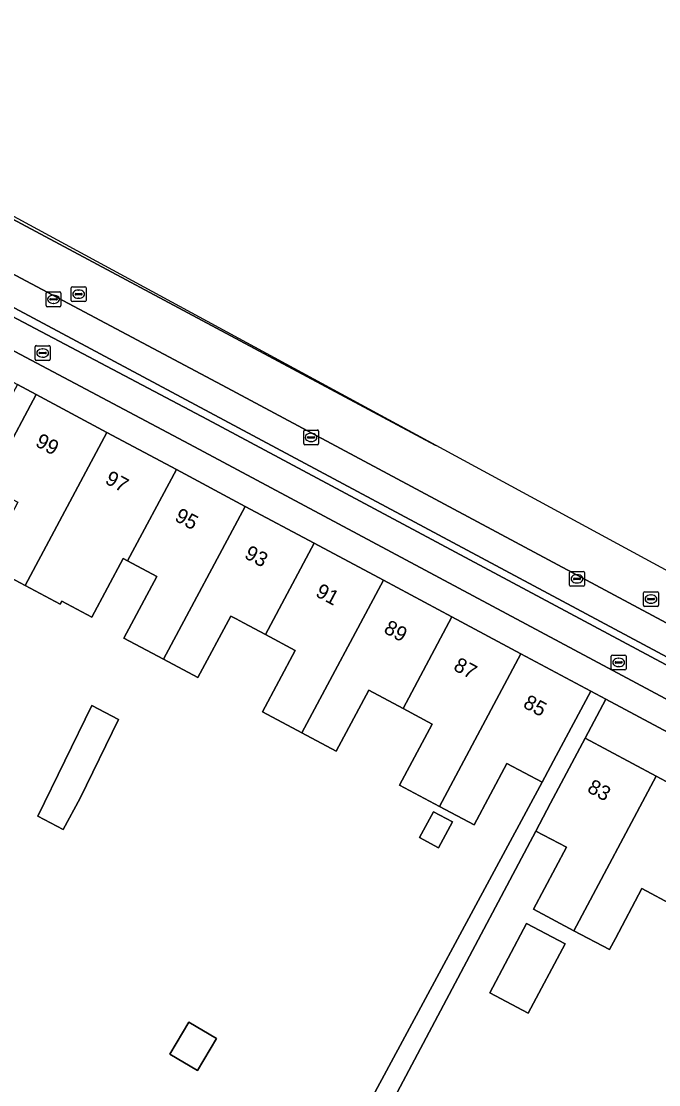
# Model space of a CAD drawing. Extents: x 159262 to 160143, y 383399 to 384319.
# Drawn here: x 159666.9 to 159710.2, y 384001.8 to 384074 of the extents above; entities that cross this region are included whole.
import ezdxf

# ---------------------------------------------------------------- set-up
doc = ezdxf.new("R2010")
doc.units = 0
for name, color, linetype in [('IMGEO_Erf', 7, 'Continuous'), ('IMGEO_Fietspad_gesloten', 7, 'Continuous'), ('IMGEO_Groenvoorziening', 7, 'Continuous'), ('IMGEO_Haag', 7, 'Continuous'), ('IMGEO_Kolk', 7, 'Continuous'), ('IMGEO_Pand', 7, 'Continuous'), ('IMGEO_Pand_nummerreeks', 7, 'Continuous'), ('IMGEO_Parkeervlak_open', 7, 'Continuous'), ('IMGEO_Rijbaan_lokaal_gesloten', 7, 'Continuous'), ('IMGEO_Rioolput', 7, 'Continuous'), ('IMGEO_Verkeerseiland_open', 7, 'Continuous'), ('IMGEO_Voetpad_open', 7, 'Continuous')]:
    doc.layers.add(name, color=color, linetype=linetype)

msp = doc.modelspace()

# ---------------------------------------------------------------- linework, layer by layer
at = {"layer": 'IMGEO_Erf'}
for points in [[(159689.509, 383998.693), (159702.26, 384022.319), (159699.867, 384023.596), (159697.639, 384019.422), (159695.285, 384020.679), (159692.579, 384022.123), (159694.79, 384026.263), (159692.816, 384027.317), (159690.488, 384028.56), (159688.281, 384024.425), (159685.949, 384025.67), (159683.263, 384027.104), (159685.487, 384031.27), (159683.479, 384032.342), (159681.991, 384033.137), (159681.484, 384033.407), (159681.12, 384033.602), (159678.886, 384029.418), (159676.549, 384030.664), (159673.858, 384032.101), (159676.094, 384036.289), (159674.107, 384037.349), (159673.799, 384037.514), (159671.671, 384033.529), (159669.641, 384034.613), (159669.528, 384034.401), (159667.148, 384035.672), (159664.416, 384037.13)], [(159723.493, 383991), (159730.328, 384003.871), (159727.958, 384005.13), (159725.748, 384000.966), (159723.366, 384002.23), (159720.643, 384003.677), (159722.834, 384007.8), (159720.837, 384008.861), (159718.5, 384010.101), (159716.298, 384005.955), (159713.939, 384007.207), (159711.24, 384008.641), (159713.426, 384012.755), (159711.4, 384013.831), (159711.229, 384013.921), (159709.034, 384015.088), (159707.243, 384011.713), (159706.837, 384010.948), (159704.426, 384012.229), (159701.676, 384013.689), (159703.909, 384017.896), (159701.829, 384019), (159689.284, 383995.359)]]:
    msp.add_lwpolyline(points, dxfattribs=at)
for points in [[(159706.591, 384027.952), (159705.18, 384025.311), (159710.005, 384022.733), (159714.773, 384020.187), (159719.494, 384017.665), (159724.182, 384015.16), (159728.894, 384012.642), (159733.64, 384010.107), (159735.05, 384012.746)], [(159671.682, 384027.536), (159673.483, 384026.566), (159670.878, 384021.242), (159669.723, 384019.097), (159668.005, 384020.022)], [(159694.875, 384020.305), (159696.165, 384019.616), (159695.231, 384017.867), (159693.941, 384018.556)], [(159701.322, 384006.635), (159698.716, 384008.018), (159701.21, 384012.716), (159703.816, 384011.333)], [(159678.273, 384006.02), (159680.151, 384004.901), (159678.864, 384002.74), (159676.985, 384003.858)]]:
    msp.add_lwpolyline(points, close=True, dxfattribs=at)
at = {"layer": 'IMGEO_Fietspad_gesloten'}
for points in [[(159679.545, 384046.947), (159639.603, 384068.019)], [(159637.547, 384066.886), (159678.317, 384045.287), (159706.724, 384030.091), (159782.916, 383989.334), (159785.314, 383988.052), (159786.588, 383987.371), (159800.678, 383979.816), (159802.382, 383978.898), (159806.209, 383976.854), (159811.759, 383973.873), (159815.384, 383972.277), (159818.103, 383970.845), (159878.488, 383938.609), (159879.571, 383940.642), (159821.924, 383971.407), (159817.239, 383973.81), (159812.887, 383975.929), (159812.762, 383975.674), (159811.755, 383976.132), (159807.769, 383978.315), (159805.944, 383979.316), (159802.985, 383980.918), (159679.545, 384046.947)]]:
    msp.add_lwpolyline(points, dxfattribs=at)
at = {"layer": 'IMGEO_Groenvoorziening'}
for points in [[(159695.057, 384045.182), (159643.613, 384073.077), (159641.75, 384073.998)], [(159651.039, 384068.82), (159654.602, 384066.798), (159694.996, 384045.215), (159695.057, 384045.182)]]:
    msp.add_lwpolyline(points, dxfattribs=at)
at = {"layer": 'IMGEO_Haag'}
for points in [[(159695.057, 384045.182), (159643.613, 384073.077), (159641.75, 384073.998)], [(159651.039, 384068.82), (159654.602, 384066.798), (159694.996, 384045.215), (159695.057, 384045.182)]]:
    msp.add_lwpolyline(points, dxfattribs=at)
at = {"layer": 'IMGEO_Kolk'}
for p, q in [((159668.577, 384054.687), (159668.577, 384055.539)), ((159668.652, 384055.613), (159669.504, 384055.613)), ((159668.836, 384055.107), (159668.836, 384055.119)), ((159668.879, 384055.156), (159669.277, 384055.156)), ((159669.065, 384055.393), (159669.09, 384055.393)), ((159669.32, 384055.119), (159669.32, 384055.107)), ((159669.578, 384055.539), (159669.578, 384054.687)), ((159669.504, 384054.613), (159668.652, 384054.613)), ((159669.274, 384055.07), (159668.876, 384055.07)), ((159669.088, 384054.833), (159669.063, 384054.833)), ((159686.07, 384045.312), (159686.07, 384046.164)), ((159686.145, 384046.238), (159686.997, 384046.238)), ((159686.329, 384045.732), (159686.329, 384045.744)), ((159686.372, 384045.781), (159686.77, 384045.781)), ((159686.558, 384046.018), (159686.583, 384046.018)), ((159686.813, 384045.744), (159686.813, 384045.732)), ((159687.071, 384046.164), (159687.071, 384045.312)), ((159686.997, 384045.238), (159686.145, 384045.238)), ((159686.767, 384045.695), (159686.369, 384045.695)), ((159686.581, 384045.458), (159686.556, 384045.458)), ((159704.129, 384035.701), (159704.129, 384036.553)), ((159704.204, 384036.627), (159705.056, 384036.627)), ((159704.617, 384036.407), (159704.642, 384036.407)), ((159705.13, 384036.553), (159705.13, 384035.701)), ((159705.056, 384035.627), (159704.204, 384035.627)), ((159704.388, 384036.121), (159704.388, 384036.133)), ((159704.826, 384036.084), (159704.428, 384036.084)), ((159704.431, 384036.17), (159704.829, 384036.17)), ((159704.64, 384035.847), (159704.615, 384035.847)), ((159704.872, 384036.133), (159704.872, 384036.121))]:
    msp.add_line(p, q, dxfattribs=at)
for points in [[(159668.577, 384054.687), (159668.577, 384055.539)], [(159668.652, 384055.613), (159669.504, 384055.613)], [(159669.578, 384055.539), (159669.578, 384054.687)], [(159669.504, 384054.613), (159668.652, 384054.613)], [(159686.07, 384045.312), (159686.07, 384046.164)], [(159686.145, 384046.238), (159686.997, 384046.238)], [(159687.071, 384046.164), (159687.071, 384045.312)], [(159686.997, 384045.238), (159686.145, 384045.238)], [(159704.129, 384035.701), (159704.129, 384036.553)], [(159704.204, 384036.627), (159705.056, 384036.627)], [(159705.13, 384036.553), (159705.13, 384035.701)], [(159705.056, 384035.627), (159704.204, 384035.627)]]:
    msp.add_lwpolyline(points, dxfattribs=at)
for centre, radius, start, end in [((159668.654, 384055.537), 0.0765, 91.55205, 178.44795), ((159668.654, 384055.537), 0.0765, 91.55205, 178.44795), ((159668.876, 384055.116), 0.0403, 85.87752, 175.75265), ((159668.873, 384055.106), 0.0366, 178.93798, 274.71019), ((159669.277, 384055.113), 0.043, 264.86636, 352.45326), ((159669.281, 384055.118), 0.0386, 1.73085, 96.63898), ((159669.502, 384055.537), 0.0765, 1.55205, 88.44795), ((159669.502, 384055.537), 0.0765, 1.55205, 88.44795), ((159668.654, 384054.689), 0.0765, 181.55205, 268.44795), ((159668.654, 384054.689), 0.0765, 181.55205, 268.44795), ((159669.502, 384054.689), 0.0765, 271.55205, 358.44795), ((159669.502, 384054.689), 0.0765, 271.55205, 358.44795), ((159686.147, 384046.162), 0.0765, 91.55205, 178.44795), ((159686.147, 384046.162), 0.0765, 91.55205, 178.44795), ((159686.369, 384045.741), 0.0403, 85.87752, 175.75265), ((159686.366, 384045.731), 0.0366, 178.93798, 274.71019), ((159686.77, 384045.738), 0.043, 264.86636, 352.45326), ((159686.774, 384045.743), 0.0386, 1.73085, 96.63898), ((159686.995, 384046.162), 0.0765, 1.55205, 88.44795), ((159686.995, 384046.162), 0.0765, 1.55205, 88.44795), ((159686.147, 384045.314), 0.0765, 181.55205, 268.44795), ((159686.147, 384045.314), 0.0765, 181.55205, 268.44795), ((159686.995, 384045.314), 0.0765, 271.55205, 358.44795), ((159686.995, 384045.314), 0.0765, 271.55205, 358.44795), ((159704.206, 384036.551), 0.0765, 91.55205, 178.44795), ((159704.206, 384036.551), 0.0765, 91.55205, 178.44795), ((159705.054, 384036.551), 0.0765, 1.55205, 88.44795), ((159705.054, 384036.551), 0.0765, 1.55205, 88.44795), ((159704.206, 384035.703), 0.0765, 181.55205, 268.44795), ((159704.206, 384035.703), 0.0765, 181.55205, 268.44795), ((159704.428, 384036.13), 0.0403, 85.87752, 175.75265), ((159704.425, 384036.12), 0.0366, 178.93798, 274.71019), ((159704.829, 384036.127), 0.043, 264.86636, 352.45326), ((159704.833, 384036.132), 0.0386, 1.73085, 96.63898), ((159705.054, 384035.703), 0.0765, 271.55205, 358.44795), ((159705.054, 384035.703), 0.0765, 271.55205, 358.44795)]:
    msp.add_arc(centre, radius, start, end, dxfattribs=at)
for centre, major_axis, ratio, start_param, end_param in [((159669.064, 384055.113), (-0.387, 0.002), 0.722429, 4.712389, 7.853982), ((159669.089, 384055.113), (-0.39, 0.002), 0.717154, 1.570796, 4.712389), ((159686.557, 384045.738), (-0.387, 0.002), 0.722429, 4.712389, 7.853982), ((159686.582, 384045.738), (-0.39, 0.002), 0.717154, 1.570796, 4.712389), ((159704.616, 384036.127), (-0.387, 0.002), 0.722429, 4.712389, 7.853982), ((159704.641, 384036.127), (-0.39, 0.002), 0.717154, 1.570796, 4.712389)]:
    msp.add_ellipse(centre, major_axis=major_axis, ratio=ratio, start_param=start_param, end_param=end_param, dxfattribs=at)
at = {"layer": 'IMGEO_Pand'}
for points in [[(159672.704, 384046.076), (159667.902, 384048.644), (159665.561, 384044.259), (159664.589, 384042.438), (159665.829, 384041.775), (159666.658, 384041.332), (159664.416, 384037.13), (159667.148, 384035.672)], [(159677.419, 384043.554), (159672.704, 384046.076), (159667.148, 384035.672), (159669.528, 384034.401), (159669.641, 384034.613), (159671.671, 384033.529), (159673.799, 384037.514), (159674.107, 384037.349)], [(159682.093, 384041.054), (159677.419, 384043.554), (159674.107, 384037.349), (159676.094, 384036.289), (159673.858, 384032.101), (159676.549, 384030.664)], [(159686.79, 384038.542), (159682.093, 384041.054), (159676.549, 384030.664), (159678.886, 384029.418), (159681.12, 384033.602), (159681.484, 384033.407), (159681.991, 384033.137), (159683.479, 384032.342)], [(159691.48, 384036.034), (159686.79, 384038.542), (159683.479, 384032.342), (159685.487, 384031.27), (159683.263, 384027.104), (159685.949, 384025.67)], [(159696.139, 384033.543), (159691.48, 384036.034), (159685.949, 384025.67), (159688.281, 384024.425), (159690.488, 384028.56), (159692.816, 384027.317)], [(159700.816, 384031.04), (159696.139, 384033.543), (159692.816, 384027.317), (159694.79, 384026.263), (159692.579, 384022.123), (159695.285, 384020.679)], [(159705.561, 384028.503), (159700.816, 384031.04), (159695.285, 384020.679), (159697.639, 384019.422), (159699.867, 384023.596), (159702.26, 384022.319), (159703.221, 384024.118)], [(159668.005, 384020.022), (159669.723, 384019.097), (159670.878, 384021.242), (159673.483, 384026.566), (159671.682, 384027.536)], [(159710.005, 384022.733), (159705.18, 384025.311), (159702.834, 384020.894), (159701.829, 384019), (159703.909, 384017.896), (159701.676, 384013.689), (159704.426, 384012.229)], [(159714.773, 384020.187), (159710.005, 384022.733), (159704.426, 384012.229), (159706.837, 384010.948), (159707.243, 384011.713), (159709.034, 384015.088), (159711.229, 384013.921), (159711.4, 384013.831)], [(159693.941, 384018.556), (159695.231, 384017.867), (159696.165, 384019.616), (159694.875, 384020.305)], [(159698.716, 384008.018), (159701.322, 384006.635), (159703.816, 384011.333), (159701.21, 384012.716)], [(159676.985, 384003.858), (159678.864, 384002.74), (159680.151, 384004.901), (159678.273, 384006.02)]]:
    msp.add_lwpolyline(points, close=True, dxfattribs=at)
at = {"layer": 'IMGEO_Parkeervlak_open'}
for points in [[(159803.987, 383983.19), (159783.569, 383994.131), (159680.867, 384049.101), (159650.703, 384065.122)], [(159653.135, 384061.625), (159773.209, 383997.4), (159775.009, 383997.994), (159775.422, 383997.933), (159783.403, 383993.722), (159783.656, 383993.378), (159784.17, 383991.55), (159799.823, 383983.174), (159800.328, 383983.06), (159802.664, 383983.467)]]:
    msp.add_lwpolyline(points, dxfattribs=at)
at = {"layer": 'IMGEO_Rijbaan_lokaal_gesloten'}
for points in [[(159639.282, 384069.302), (159650.703, 384065.122), (159680.867, 384049.101), (159783.569, 383994.131), (159803.987, 383983.19), (159804.103, 383983.128), (159805.451, 383985.323), (159805.451, 383985.323), (159695.057, 384045.182)], [(159695.057, 384045.182), (159694.996, 384045.215), (159654.602, 384066.798), (159651.039, 384068.82)]]:
    msp.add_lwpolyline(points, dxfattribs=at)
at = {"layer": 'IMGEO_Rioolput'}
for p, q in [((159670.282, 384055.037), (159670.282, 384055.889)), ((159670.357, 384055.963), (159671.209, 384055.963)), ((159671.283, 384055.889), (159671.283, 384055.037)), ((159670.541, 384055.457), (159670.541, 384055.469)), ((159670.979, 384055.42), (159670.581, 384055.42)), ((159670.584, 384055.506), (159670.982, 384055.506)), ((159670.793, 384055.183), (159670.768, 384055.183)), ((159670.77, 384055.743), (159670.795, 384055.743)), ((159671.025, 384055.469), (159671.025, 384055.457)), ((159671.209, 384054.963), (159670.357, 384054.963)), ((159667.841, 384051.04), (159667.841, 384051.892)), ((159667.916, 384051.966), (159668.768, 384051.966)), ((159668.143, 384051.509), (159668.541, 384051.509)), ((159668.329, 384051.746), (159668.354, 384051.746)), ((159668.842, 384051.892), (159668.842, 384051.04)), ((159668.768, 384050.966), (159667.916, 384050.966)), ((159668.1, 384051.46), (159668.1, 384051.472)), ((159668.538, 384051.423), (159668.14, 384051.423)), ((159668.352, 384051.186), (159668.327, 384051.186)), ((159668.584, 384051.472), (159668.584, 384051.46)), ((159709.156, 384034.331), (159709.156, 384035.183)), ((159709.231, 384035.257), (159710.083, 384035.257)), ((159709.644, 384035.037), (159709.669, 384035.037)), ((159710.157, 384035.183), (159710.157, 384034.331)), ((159710.083, 384034.257), (159709.231, 384034.257)), ((159709.415, 384034.751), (159709.415, 384034.763)), ((159709.853, 384034.714), (159709.455, 384034.714)), ((159709.458, 384034.8), (159709.856, 384034.8)), ((159709.667, 384034.477), (159709.642, 384034.477)), ((159709.899, 384034.763), (159709.899, 384034.751)), ((159706.959, 384030.026), (159706.959, 384030.878)), ((159707.034, 384030.952), (159707.886, 384030.952)), ((159707.447, 384030.732), (159707.472, 384030.732)), ((159707.96, 384030.878), (159707.96, 384030.026)), ((159707.886, 384029.952), (159707.034, 384029.952)), ((159707.218, 384030.446), (159707.218, 384030.458)), ((159707.656, 384030.409), (159707.258, 384030.409)), ((159707.261, 384030.495), (159707.659, 384030.495)), ((159707.47, 384030.172), (159707.445, 384030.172)), ((159707.702, 384030.458), (159707.702, 384030.446))]:
    msp.add_line(p, q, dxfattribs=at)
for points in [[(159670.282, 384055.037), (159670.282, 384055.889)], [(159670.357, 384055.963), (159671.209, 384055.963)], [(159671.283, 384055.889), (159671.283, 384055.037)], [(159671.209, 384054.963), (159670.357, 384054.963)], [(159667.841, 384051.04), (159667.841, 384051.892)], [(159667.916, 384051.966), (159668.768, 384051.966)], [(159668.842, 384051.892), (159668.842, 384051.04)], [(159668.768, 384050.966), (159667.916, 384050.966)], [(159709.156, 384034.331), (159709.156, 384035.183)], [(159709.231, 384035.257), (159710.083, 384035.257)], [(159710.157, 384035.183), (159710.157, 384034.331)], [(159710.083, 384034.257), (159709.231, 384034.257)], [(159706.959, 384030.026), (159706.959, 384030.878)], [(159707.034, 384030.952), (159707.886, 384030.952)], [(159707.96, 384030.878), (159707.96, 384030.026)], [(159707.886, 384029.952), (159707.034, 384029.952)]]:
    msp.add_lwpolyline(points, dxfattribs=at)
for centre, radius, start, end in [((159670.359, 384055.887), 0.0765, 91.55205, 178.44795), ((159670.359, 384055.887), 0.0765, 91.55205, 178.44795), ((159671.207, 384055.887), 0.0765, 1.55205, 88.44795), ((159671.207, 384055.887), 0.0765, 1.55205, 88.44795), ((159670.581, 384055.466), 0.0403, 85.87752, 175.75265), ((159670.578, 384055.456), 0.0366, 178.93798, 274.71019), ((159670.982, 384055.463), 0.043, 264.86636, 352.45326), ((159670.986, 384055.468), 0.0386, 1.73085, 96.63898), ((159670.359, 384055.039), 0.0765, 181.55205, 268.44795), ((159670.359, 384055.039), 0.0765, 181.55205, 268.44795), ((159671.207, 384055.039), 0.0765, 271.55205, 358.44795), ((159671.207, 384055.039), 0.0765, 271.55205, 358.44795), ((159667.918, 384051.89), 0.0765, 91.55205, 178.44795), ((159667.918, 384051.89), 0.0765, 91.55205, 178.44795), ((159668.14, 384051.469), 0.0403, 85.87752, 175.75265), ((159668.545, 384051.471), 0.0386, 1.73085, 96.63898), ((159668.766, 384051.89), 0.0765, 1.55205, 88.44795), ((159668.766, 384051.89), 0.0765, 1.55205, 88.44795), ((159667.918, 384051.042), 0.0765, 181.55205, 268.44795), ((159667.918, 384051.042), 0.0765, 181.55205, 268.44795), ((159668.137, 384051.459), 0.0366, 178.93798, 274.71019), ((159668.541, 384051.466), 0.043, 264.86636, 352.45326), ((159668.766, 384051.042), 0.0765, 271.55205, 358.44795), ((159668.766, 384051.042), 0.0765, 271.55205, 358.44795), ((159709.233, 384035.181), 0.0765, 91.55205, 178.44795), ((159709.233, 384035.181), 0.0765, 91.55205, 178.44795), ((159710.081, 384035.181), 0.0765, 1.55205, 88.44795), ((159710.081, 384035.181), 0.0765, 1.55205, 88.44795), ((159709.233, 384034.333), 0.0765, 181.55205, 268.44795), ((159709.233, 384034.333), 0.0765, 181.55205, 268.44795), ((159709.455, 384034.76), 0.0403, 85.87752, 175.75265), ((159709.452, 384034.75), 0.0366, 178.93798, 274.71019), ((159709.856, 384034.757), 0.043, 264.86636, 352.45326), ((159709.86, 384034.762), 0.0386, 1.73085, 96.63898), ((159710.081, 384034.333), 0.0765, 271.55205, 358.44795), ((159710.081, 384034.333), 0.0765, 271.55205, 358.44795), ((159707.036, 384030.876), 0.0765, 91.55205, 178.44795), ((159707.036, 384030.876), 0.0765, 91.55205, 178.44795), ((159707.884, 384030.876), 0.0765, 1.55205, 88.44795), ((159707.884, 384030.876), 0.0765, 1.55205, 88.44795), ((159707.036, 384030.028), 0.0765, 181.55205, 268.44795), ((159707.036, 384030.028), 0.0765, 181.55205, 268.44795), ((159707.258, 384030.455), 0.0403, 85.87752, 175.75265), ((159707.255, 384030.445), 0.0366, 178.93798, 274.71019), ((159707.659, 384030.452), 0.043, 264.86636, 352.45326), ((159707.663, 384030.457), 0.0386, 1.73085, 96.63898), ((159707.884, 384030.028), 0.0765, 271.55205, 358.44795), ((159707.884, 384030.028), 0.0765, 271.55205, 358.44795)]:
    msp.add_arc(centre, radius, start, end, dxfattribs=at)
for centre, major_axis, ratio, start_param, end_param in [((159670.769, 384055.463), (-0.387, 0.002), 0.722429, 4.712389, 7.853982), ((159670.794, 384055.463), (-0.39, 0.002), 0.717154, 1.570796, 4.712389), ((159668.328, 384051.466), (-0.387, 0.002), 0.722429, 4.712389, 7.853982), ((159668.353, 384051.466), (-0.39, 0.002), 0.717154, 1.570796, 4.712389), ((159709.643, 384034.757), (-0.387, 0.002), 0.722429, 4.712389, 7.853982), ((159709.668, 384034.757), (-0.39, 0.002), 0.717154, 1.570796, 4.712389), ((159707.446, 384030.452), (-0.387, 0.002), 0.722429, 4.712389, 7.853982), ((159707.471, 384030.452), (-0.39, 0.002), 0.717154, 1.570796, 4.712389)]:
    msp.add_ellipse(centre, major_axis=major_axis, ratio=ratio, start_param=start_param, end_param=end_param, dxfattribs=at)
at = {"layer": 'IMGEO_Verkeerseiland_open'}
for points in [[(159639.603, 384068.019), (159679.545, 384046.947), (159802.985, 383980.918)], [(159802.664, 383983.467), (159800.328, 383983.06), (159799.823, 383983.174), (159784.17, 383991.55), (159773.209, 383997.4), (159653.135, 384061.625)]]:
    msp.add_lwpolyline(points, dxfattribs=at)
at = {"layer": 'IMGEO_Voetpad_open'}
for points in [[(159636.58, 384067.174), (159633.996, 384066.968), (159636.13, 384065.645), (159642.721, 384062.119), (159647.823, 384059.39), (159652.514, 384056.88), (159657.196, 384054.375), (159661.933, 384051.841), (159666.625, 384049.331), (159667.902, 384048.644), (159672.704, 384046.076), (159677.419, 384043.554), (159682.093, 384041.054), (159686.79, 384038.542), (159691.48, 384036.034), (159696.139, 384033.543), (159700.816, 384031.04), (159705.561, 384028.503), (159706.591, 384027.952), (159735.05, 384012.746)], [(159706.724, 384030.091), (159678.317, 384045.287), (159637.547, 384066.886)], [(159782.916, 383989.334), (159706.724, 384030.091)], [(159689.284, 383995.359), (159701.829, 384019), (159702.834, 384020.894), (159705.18, 384025.311), (159706.591, 384027.952), (159705.561, 384028.503), (159703.221, 384024.118), (159702.26, 384022.319), (159689.509, 383998.693)]]:
    msp.add_lwpolyline(points, dxfattribs=at)
msp.add_lwpolyline([(159664.589, 384042.438), (159665.561, 384044.259), (159667.902, 384048.644), (159666.625, 384049.331), (159665.681, 384047.567), (159664.286, 384044.926), (159663.266, 384043.019), (159661.053, 384038.881), (159660.476, 384037.802), (159661.752, 384037.121)], close=True, dxfattribs=at)

# ---------------------------------------------------------------- texts
at = {"layer": 'IMGEO_Pand_nummerreeks'}
for s, rotation, p in [('99', 331.81048, (159667.776, 384045.187)), ('97', 331.81048, (159672.508, 384042.651)), ('95', 331.81048, (159677.24, 384040.115)), ('93', 331.81048, (159681.973, 384037.579)), ('91', 331.81048, (159686.804, 384034.988)), ('89', 331.81048, (159691.437, 384032.506)), ('87', 331.81048, (159696.169, 384029.97)), ('85', 331.81048, (159700.901, 384027.434)), ('83', 331.71307, (159705.258, 384021.695))]:
    msp.add_text(s, height=1, rotation=rotation, dxfattribs=at).set_placement(p)

doc.saveas('drawing.dxf')
